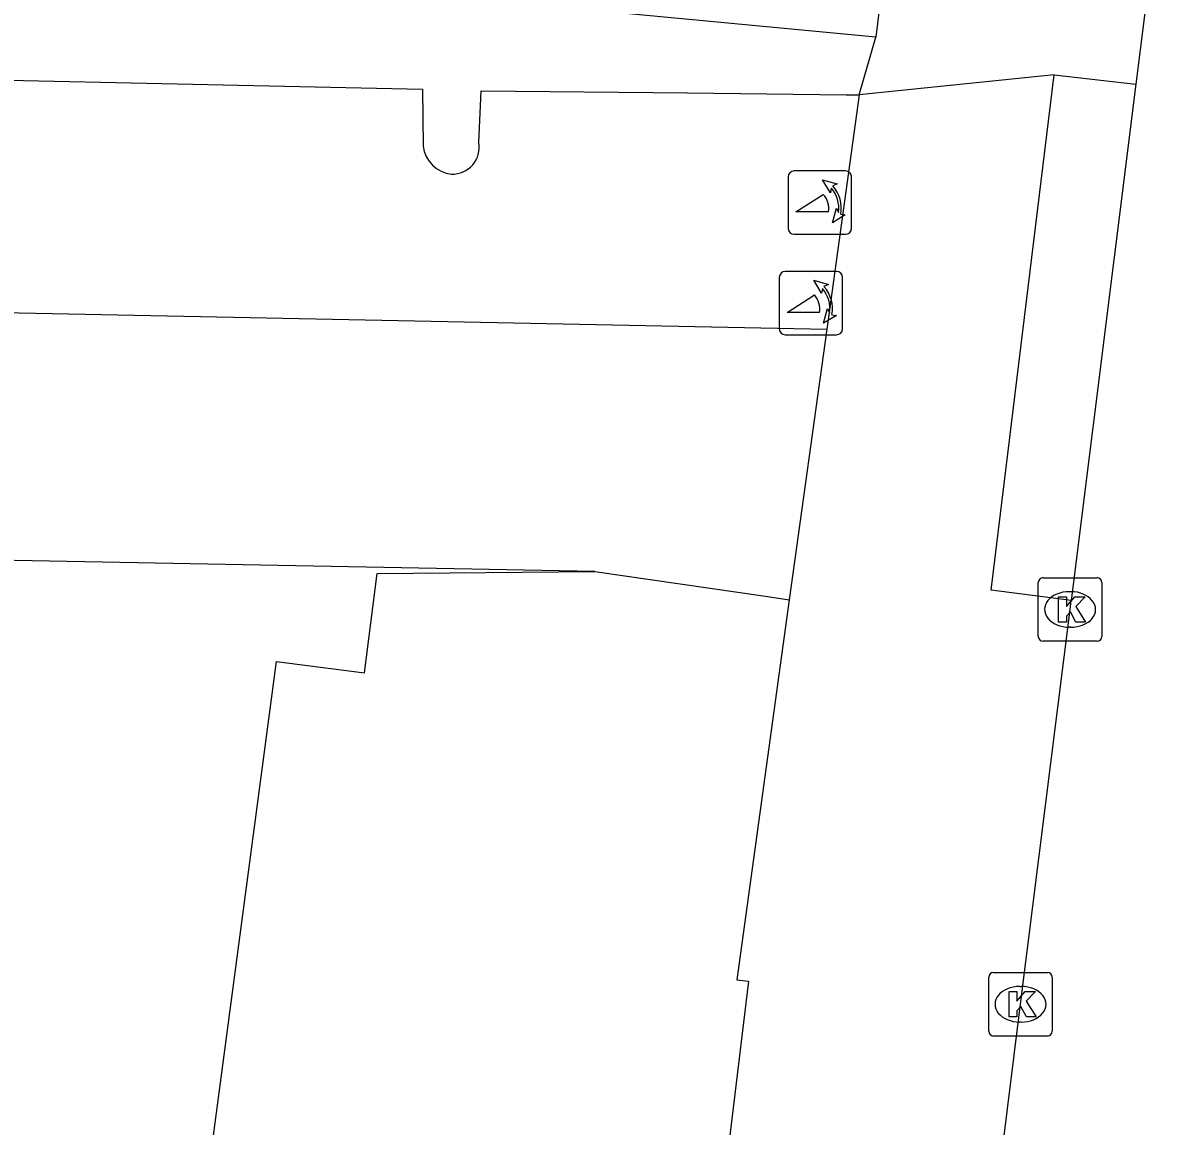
# Model space of a CAD drawing. Extents: x 159718 to 160783, y 383290 to 384030.
# Drawn here: x 160282.51 to 160300.44, y 383782.17 to 383799.53 of the extents above; entities that cross this region are included whole.
import ezdxf

# ---------------------------------------------------------------- set-up
doc = ezdxf.new("R2010")
doc.units = 0
for name, color, linetype in [('IMGEO_Kolk', 7, 'Continuous'), ('IMGEO_Pand', 7, 'Continuous'), ('IMGEO_Poller', 7, 'Continuous'), ('IMGEO_Rijbaan_lokaal_open', 7, 'Continuous'), ('IMGEO_Voetpad_open', 7, 'Continuous')]:
    doc.layers.add(name, color=color, linetype=linetype)

msp = doc.modelspace()

# ---------------------------------------------------------------- linework, layer by layer
at = {"layer": 'IMGEO_Kolk'}
for p, q in [((160298.489, 383789.874), (160298.489, 383790.726)), ((160298.564, 383790.8), (160299.416, 383790.8)), ((160299.49, 383790.726), (160299.49, 383789.874)), ((160298.977, 383790.58), (160299.002, 383790.58)), ((160299, 383790.02), (160298.975, 383790.02)), ((160299.416, 383789.8), (160298.564, 383789.8)), ((160297.784, 383784.587), (160298.636, 383784.587)), ((160297.709, 383783.661), (160297.709, 383784.513)), ((160298.197, 383784.367), (160298.222, 383784.367)), ((160298.71, 383784.513), (160298.71, 383783.661)), ((160298.22, 383783.807), (160298.195, 383783.807)), ((160298.636, 383783.587), (160297.784, 383783.587))]:
    msp.add_line(p, q, dxfattribs=at)
for points in [[(160298.489, 383789.874), (160298.489, 383790.726)], [(160298.564, 383790.8), (160299.416, 383790.8)], [(160299.49, 383790.726), (160299.49, 383789.874)], [(160298.81, 383790.5), (160298.933, 383790.5), (160298.933, 383790.349), (160299.063, 383790.5), (160299.227, 383790.5), (160299.081, 383790.349), (160299.234, 383790.1), (160299.082, 383790.1), (160298.997, 383790.264), (160298.933, 383790.197), (160298.933, 383790.1), (160298.81, 383790.1), (160298.81, 383790.5)], [(160299.416, 383789.8), (160298.564, 383789.8)], [(160297.784, 383784.587), (160298.636, 383784.587)], [(160297.709, 383783.661), (160297.709, 383784.513)], [(160298.71, 383784.513), (160298.71, 383783.661)], [(160298.03, 383784.287), (160298.153, 383784.287), (160298.153, 383784.136), (160298.283, 383784.287), (160298.447, 383784.287), (160298.301, 383784.136), (160298.454, 383783.887), (160298.302, 383783.887), (160298.217, 383784.051), (160298.153, 383783.984), (160298.153, 383783.887), (160298.03, 383783.887), (160298.03, 383784.287)], [(160298.636, 383783.587), (160297.784, 383783.587)]]:
    msp.add_lwpolyline(points, dxfattribs=at)
for centre, start, end in [((160298.566, 383790.724), 91.552, 178.448), ((160298.566, 383790.724), 91.552, 178.448), ((160299.414, 383790.724), 1.552, 88.448), ((160299.414, 383790.724), 1.552, 88.448), ((160298.566, 383789.876), 181.552, 268.448), ((160298.566, 383789.876), 181.552, 268.448), ((160299.414, 383789.876), 271.552, 358.448), ((160299.414, 383789.876), 271.552, 358.448), ((160297.786, 383784.511), 91.552, 178.448), ((160297.786, 383784.511), 91.552, 178.448), ((160298.634, 383784.511), 1.552, 88.448), ((160298.634, 383784.511), 1.552, 88.448), ((160297.786, 383783.663), 181.552, 268.448), ((160297.786, 383783.663), 181.552, 268.448), ((160298.634, 383783.663), 271.552, 358.448), ((160298.634, 383783.663), 271.552, 358.448)]:
    msp.add_arc(centre, 0.0765, start, end, dxfattribs=at)
for centre, major_axis, ratio, start_param, end_param in [((160298.976, 383790.3), (-0.387, 0.002), 0.722429, 4.712389, 7.853982), ((160299.001, 383790.3), (-0.39, 0.002), 0.717154, 1.570796, 4.712389), ((160298.196, 383784.087), (-0.387, 0.002), 0.722429, 4.712389, 7.853982), ((160298.221, 383784.087), (-0.39, 0.002), 0.717154, 1.570796, 4.712389)]:
    msp.add_ellipse(centre, major_axis=major_axis, ratio=ratio, start_param=start_param, end_param=end_param, dxfattribs=at)
at = {"layer": 'IMGEO_Pand'}
for points in [[(160283.872, 383769.712), (160286.499, 383789.481), (160287.882, 383789.302), (160288.084, 383790.865), (160291.511, 383790.896)], [(160291.511, 383790.896), (160294.197, 383790.507), (160294.57, 383790.453)], [(160294.57, 383790.453), (160293.744, 383784.473), (160293.93, 383784.449), (160291.908, 383767.766), (160290.517, 383761.429)]]:
    msp.add_lwpolyline(points, dxfattribs=at)
at = {"layer": 'IMGEO_Poller'}
for p, q in [((160294.553, 383797.106), (160294.553, 383796.299)), ((160294.553, 383797.106), (160294.553, 383796.299)), ((160295.455, 383797.201), (160294.647, 383797.201)), ((160295.455, 383797.201), (160294.647, 383797.201)), ((160295.549, 383796.299), (160295.549, 383797.106)), ((160295.549, 383796.299), (160295.549, 383797.106)), ((160294.647, 383796.204), (160295.455, 383796.204)), ((160294.647, 383796.204), (160295.455, 383796.204)), ((160294.413, 383795.524), (160294.413, 383794.717)), ((160294.413, 383795.524), (160294.413, 383794.717)), ((160295.315, 383795.619), (160294.507, 383795.619)), ((160295.315, 383795.619), (160294.507, 383795.619)), ((160295.409, 383794.717), (160295.409, 383795.524)), ((160295.409, 383794.717), (160295.409, 383795.524)), ((160294.507, 383794.622), (160295.315, 383794.622)), ((160294.507, 383794.622), (160295.315, 383794.622))]:
    msp.add_line(p, q, dxfattribs=at)
for points in [[(160295.232, 383796.93), (160295.22, 383796.857), (160295.095, 383797.062)], [(160295.095, 383797.062), (160295.326, 383796.996), (160295.255, 383796.964)], [(160295.188, 383796.557), (160294.675, 383796.557), (160295.105, 383796.832)], [(160295.248, 383796.385), (160295.314, 383796.616), (160295.344, 383796.548)], [(160295.38, 383796.521), (160295.452, 383796.51), (160295.248, 383796.385)], [(160295.092, 383795.348), (160295.08, 383795.275), (160294.955, 383795.48)], [(160294.955, 383795.48), (160295.186, 383795.414), (160295.115, 383795.382)], [(160295.048, 383794.975), (160294.535, 383794.975), (160294.965, 383795.25)], [(160295.108, 383794.803), (160295.174, 383795.034), (160295.204, 383794.966)], [(160295.24, 383794.939), (160295.312, 383794.928), (160295.108, 383794.803)]]:
    msp.add_lwpolyline(points, dxfattribs=at)
for centre, radius, start, end in [((160294.647, 383797.106), 0.0946, 90, 180), ((160294.647, 383797.106), 0.0946, 90, 180), ((160295.455, 383797.106), 0.0946, 0, 90), ((160295.455, 383797.106), 0.0946, 0, 90), ((160294.874, 383796.617), 0.476, 351.7527, 41.1691), ((160294.874, 383796.617), 0.516, 349.3569, 42.2912), ((160294.86, 383796.607), 0.332, 351.3247, 42.4854), ((160294.647, 383796.299), 0.0946, 180, 270), ((160294.647, 383796.299), 0.0946, 180, 270), ((160295.455, 383796.299), 0.0946, 270, 0), ((160295.455, 383796.299), 0.0946, 270, 0), ((160294.507, 383795.524), 0.0946, 90, 180), ((160294.507, 383795.524), 0.0946, 90, 180), ((160295.315, 383795.524), 0.0946, 0, 90), ((160295.315, 383795.524), 0.0946, 0, 90), ((160294.734, 383795.035), 0.476, 351.7527, 41.1691), ((160294.734, 383795.035), 0.516, 349.3569, 42.2912), ((160294.72, 383795.025), 0.332, 351.3247, 42.4854), ((160294.507, 383794.717), 0.0946, 180, 270), ((160294.507, 383794.717), 0.0946, 180, 270), ((160295.315, 383794.717), 0.0946, 270, 0), ((160295.315, 383794.717), 0.0946, 270, 0)]:
    msp.add_arc(centre, radius, start, end, dxfattribs=at)
at = {"layer": 'IMGEO_Rijbaan_lokaal_open'}
for points in [[(160300.44, 383801.933), (160300.437, 383801.854), (160300.025, 383798.566)], [(160300.025, 383798.566), (160299.008, 383790.442)], [(160280.885, 383795), (160295.16, 383794.71)], [(160295.16, 383794.71), (160294.57, 383790.453)], [(160291.511, 383790.896), (160282.093, 383791.077), (160279.206, 383791.143), (160274.871, 383791.243), (160271.428, 383791.315), (160268.995, 383791.369), (160266.425, 383791.427), (160264.206, 383791.469), (160258.341, 383791.555)], [(160297.197, 383775.936), (160298.21, 383784.087), (160298.99, 383790.3), (160299.008, 383790.442)]]:
    msp.add_lwpolyline(points, dxfattribs=at)
at = {"layer": 'IMGEO_Voetpad_open'}
for points in [[(160299.503, 383826.477), (160298.586, 383821.053), (160295.931, 383799.306)], [(160295.931, 383799.306), (160291.326, 383799.743), (160284.193, 383800.572)], [(160295.672, 383798.398), (160295.931, 383799.306)], [(160278.151, 383797.9), (160278.169, 383798.717), (160288.795, 383798.488), (160288.808, 383797.591)], [(160298.742, 383798.712), (160295.672, 383798.398)], [(160299.008, 383790.442), (160297.746, 383790.601), (160298.742, 383798.712)], [(160298.742, 383798.712), (160300.025, 383798.566)], [(160289.685, 383797.647), (160289.723, 383798.461), (160292.967, 383798.429), (160295.464, 383798.401), (160295.672, 383798.398)], [(160295.672, 383798.398), (160295.16, 383794.71)]]:
    msp.add_lwpolyline(points, dxfattribs=at)
for centre, radius, start, end in [((160289.269, 383797.573), 0.422, 267.9264, 10.0954), ((160289.307, 383797.651), 0.502, 186.8195, 263.9565)]:
    msp.add_arc(centre, radius, start, end, dxfattribs=at)

doc.saveas('drawing.dxf')
